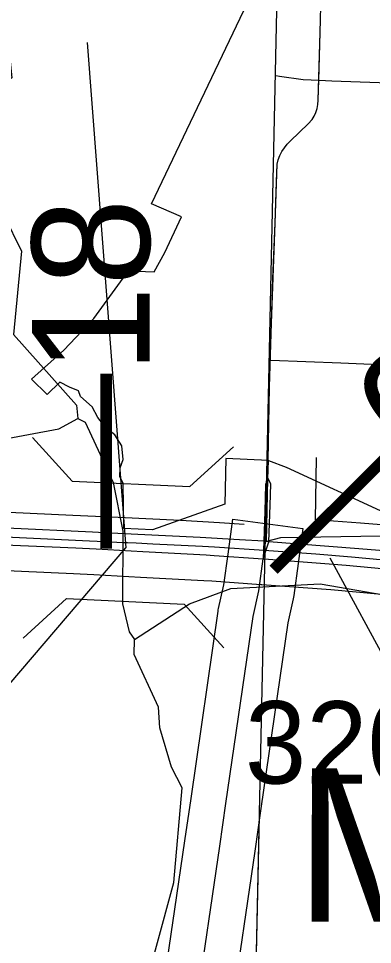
# Model space of a CAD drawing. Extents: x -157.2 to -99.3, y 12.2 to 46.2.
# Drawn here: x -131.739 to -131.438, y 34.895 to 35.681 of the extents above; entities that cross this region are included whole.
import ezdxf

# ---------------------------------------------------------------- set-up
doc = ezdxf.new("R2010")
doc.units = 0
for name, color, linetype in [('tdCoCityStreetMajor', 7, 'Continuous'), ('tdCoCityStreetMinor', 7, 'Continuous'), ('tdCoCorpBndry', 7, 'Continuous'), ('tdCoCorpTxt', 7, 'Continuous'), ('tdCoDivCarto', 7, 'Continuous'), ('tdCoHydroRiver', 7, 'Continuous'), ('tdCoPriCL', 7, 'Continuous'), ('tdCoPriDiv', 7, 'Continuous'), ('tdCoPriNonDiv', 7, 'Continuous'), ('tdCoPriNonDivCL', 7, 'Continuous'), ('tdCoSecRdNmbr', 7, 'Continuous'), ('tdCoSecRteBand', 7, 'Continuous'), ('tdCoSecRteCL', 7, 'Continuous'), ('tdCoSectLine', 7, 'Continuous'), ('tdCoSectLinePart', 7, 'Continuous'), ('tdCoStrucDivPri', 7, 'Continuous'), ('tdCoStrucPriMaintName', 7, 'Continuous'), ('tdCoSurfConc', 7, 'Continuous'), ('tdStHwyPriRefPost1', 7, 'Continuous'), ('tdStHwyPriRefPost5', 7, 'Continuous')]:
    doc.layers.add(name, color=color, linetype=linetype)

msp = doc.modelspace()

# ---------------------------------------------------------------- linework, layer by layer
at = {"layer": 'tdCoCityStreetMajor'}
msp.add_lwpolyline([(-131.52674, 35.3058), (-131.51156, 35.29994), (-131.42808, 35.26155), (-131.40613, 35.25193), (-131.39602, 35.24848), (-131.38788, 35.24626), (-131.37826, 35.24428), (-131.36643, 35.2428), (-131.36288, 35.24263)], dxfattribs=at)
at = {"layer": 'tdCoCityStreetMinor'}
msp.add_line((-131.52134, 35.63276), (-131.5206, 35.63261), dxfattribs=at)
for points in [[(-131.5206, 35.63261), (-131.51739, 35.632), (-131.49722, 35.62931), (-131.48368, 35.62868)], [(-131.48368, 35.62868), (-131.473, 35.62819), (-131.43264, 35.62684), (-131.41647, 35.62611), (-131.34834, 35.62304), (-131.29644, 35.6207), (-131.26732, 35.62019)], [(-131.5248, 35.391), (-131.46538, 35.38873), (-131.42632, 35.38696), (-131.40371, 35.38593), (-131.38966, 35.38544), (-131.36796, 35.38741), (-131.3577, 35.38748)]]:
    msp.add_lwpolyline(points, dxfattribs=at)
at = {"layer": 'tdCoCorpBndry'}
msp.add_lwpolyline([(-131.36288, 35.24263), (-131.5166, 35.24003), (-131.5285, 35.2369), (-131.52713, 35.29027), (-131.52674, 35.3058), (-131.56297, 35.30746), (-131.5638, 35.26856), (-131.62506, 35.2468), (-131.64961, 35.24803), (-131.65011, 35.28659), (-131.65304, 35.29196), (-131.65255, 35.29953), (-131.65004, 35.30661), (-131.6511, 35.31808), (-131.6572, 35.32759), (-131.66474, 35.33339), (-131.67161, 35.34223), (-131.67638, 35.35124), (-131.68631, 35.36), (-131.68797, 35.36492), (-131.69578, 35.36809), (-131.70373, 35.37212), (-131.71474, 35.3618), (-131.72799, 35.37466), (-131.70046, 35.39936), (-131.67512, 35.42632), (-131.64558, 35.46675), (-131.62371, 35.466), (-131.61477, 35.4825), (-131.60053, 35.51275), (-131.62603, 35.52381), (-131.52666, 35.73193)], dxfattribs=at)
at = {"layer": 'tdCoDivCarto'}
for points in [[(-131.52713, 35.29027), (-131.52917, 35.28535), (-131.52988, 35.26245), (-131.53058, 35.23718)], [(-131.52713, 35.29027), (-131.52917, 35.28535), (-131.52988, 35.26245), (-131.53058, 35.23718)], [(-131.52705, 35.29047), (-131.52713, 35.29027)], [(-131.52705, 35.29047), (-131.52713, 35.29027)], [(-131.52699, 35.29034), (-131.52705, 35.29047)], [(-131.52699, 35.29034), (-131.52705, 35.29047)], [(-131.52652, 35.23665), (-131.52528, 35.26793), (-131.52466, 35.28552), (-131.52699, 35.29034)], [(-131.52652, 35.23665), (-131.52528, 35.26793), (-131.52466, 35.28552), (-131.52699, 35.29034)], [(-131.66587, 35.24424), (-131.67604, 35.24473), (-131.74884, 35.24822), (-131.7587, 35.24868)], [(-131.66587, 35.24424), (-131.67604, 35.24473), (-131.74884, 35.24822), (-131.7587, 35.24868)], [(-130.99524, 35.20807), (-131.00162, 35.20827), (-131.09631, 35.21099), (-131.21764, 35.21493), (-131.26672, 35.21715), (-131.31012, 35.21912), (-131.37572, 35.2248), (-131.44995, 35.23071), (-131.52652, 35.23665), (-131.53058, 35.23718), (-131.55143, 35.23839), (-131.5846, 35.24033), (-131.6375, 35.24287), (-131.66587, 35.24424)], [(-130.99524, 35.20807), (-131.00162, 35.20827), (-131.09631, 35.21099), (-131.21764, 35.21493), (-131.26672, 35.21715), (-131.31012, 35.21912), (-131.37572, 35.2248), (-131.44995, 35.23071), (-131.52652, 35.23665), (-131.53058, 35.23718), (-131.55143, 35.23839), (-131.5846, 35.24033), (-131.6375, 35.24287), (-131.66587, 35.24424)], [(-131.95007, 35.24307), (-131.86856, 35.23947), (-131.8042, 35.23651), (-131.69027, 35.23158), (-131.67302, 35.23066), (-131.6333, 35.22853), (-131.57954, 35.22566), (-131.57272, 35.22516)], [(-131.95007, 35.24307), (-131.86856, 35.23947), (-131.8042, 35.23651), (-131.69027, 35.23158), (-131.67302, 35.23066), (-131.6333, 35.22853), (-131.57954, 35.22566), (-131.57272, 35.22516)], [(-131.53058, 35.23718), (-131.53129, 35.22213)], [(-131.53058, 35.23718), (-131.53129, 35.22213)], [(-131.53129, 35.22213), (-131.52652, 35.23665)], [(-131.53129, 35.22213), (-131.52652, 35.23665)], [(-131.57272, 35.22516), (-131.53129, 35.22213), (-131.5305, 35.22208)], [(-131.57272, 35.22516), (-131.53129, 35.22213), (-131.5305, 35.22208)], [(-131.5305, 35.22208), (-131.47153, 35.21777), (-131.46086, 35.21679)], [(-131.5305, 35.22208), (-131.47153, 35.21777), (-131.46086, 35.21679)], [(-131.46086, 35.21679), (-131.3423, 35.20593), (-131.30605, 35.20272), (-131.2735, 35.20075), (-131.21999, 35.19903), (-131.11937, 35.19557), (-130.99557, 35.19157)], [(-131.46086, 35.21679), (-131.3423, 35.20593), (-131.30605, 35.20272), (-131.2735, 35.20075), (-131.21999, 35.19903), (-131.11937, 35.19557), (-130.99557, 35.19157)]]:
    msp.add_lwpolyline(points, dxfattribs=at)
at = {"layer": 'tdCoHydroRiver'}
for points in [[(-131.77132, 35.74361), (-131.76465, 35.70234), (-131.74834, 35.6671), (-131.74469, 35.63067), (-131.77855, 35.60641), (-131.77773, 35.58112), (-131.75835, 35.54263), (-131.75131, 35.51399), (-131.73642, 35.48353), (-131.74327, 35.41267), (-131.6898, 35.35262), (-131.68855, 35.34153)], [(-131.88079, 35.29992), (-131.7046, 35.33253), (-131.68855, 35.34153)], [(-131.68855, 35.34153), (-131.68233, 35.33818), (-131.65859, 35.28692), (-131.65035, 35.24561), (-131.6506, 35.18403), (-131.645, 35.16016), (-131.64045, 35.15371)], [(-131.64045, 35.15371), (-131.59378, 35.1839), (-131.55866, 35.19705), (-131.48277, 35.20109), (-131.40581, 35.18772), (-131.08273, 35.17012), (-131.05342, 35.14713), (-131.0113, 35.13007), (-130.93236, 35.07716), (-130.89943, 35.06985), (-130.83964, 35.06332), (-130.79915, 35.04473), (-130.71268, 35.03265), (-130.69246, 35.02257), (-130.64933, 34.98653), (-130.59483, 34.96119), (-130.58263, 34.94661), (-130.57411, 34.91477), (-130.5384, 34.89474), (-130.49567, 34.8982), (-130.40255, 34.95068), (-130.37026, 34.97498), (-130.27905, 35.01646)], [(-131.79362, 34.40808), (-131.75952, 34.44022), (-131.72342, 34.48653), (-131.67171, 34.57974), (-131.66981, 34.59074), (-131.65634, 34.61876), (-131.63308, 34.71125), (-131.63153, 34.76332), (-131.63726, 34.83615), (-131.60712, 34.94738), (-131.6, 35.02772), (-131.60894, 35.04536), (-131.619, 35.07883), (-131.62006, 35.09624), (-131.64083, 35.14108), (-131.64045, 35.15371)]]:
    msp.add_lwpolyline(points, dxfattribs=at)
at = {"layer": 'tdCoPriCL'}
for points in [[(-131.53032, 35.22969), (-131.52888, 35.2369), (-131.52888, 35.23695), (-131.52751, 35.29027), (-131.52711, 35.3058), (-131.52616, 35.35242), (-131.52584, 35.36788), (-131.52574, 35.37153), (-131.52518, 35.391), (-131.52428, 35.42236), (-131.52287, 35.46034), (-131.52114, 35.50734), (-131.51988, 35.54242), (-131.51934, 35.55734), (-131.51838, 35.56106), (-131.51702, 35.56465), (-131.5153, 35.56809), (-131.51323, 35.57133), (-131.51083, 35.57433), (-131.50813, 35.57707), (-131.49311, 35.59164), (-131.48975, 35.59523), (-131.48785, 35.59816), (-131.48636, 35.60132), (-131.48531, 35.60466), (-131.48472, 35.6081), (-131.48459, 35.6116), (-131.48406, 35.62868), (-131.4828, 35.66922), (-131.48186, 35.70276)], [(-131.85707, 35.24594), (-131.67869, 35.23755), (-131.67226, 35.23725), (-131.66659, 35.23698), (-131.65007, 35.2362), (-131.64628, 35.23602), (-131.63895, 35.23567), (-131.625, 35.23501), (-131.58285, 35.23301), (-131.57258, 35.23238), (-131.53032, 35.22969)], [(-131.53032, 35.22969), (-131.48652, 35.2264), (-131.4561, 35.22393), (-131.4043, 35.21914), (-130.96258, 35.19164), (-130.76645, 35.19341), (-130.59276, 35.18859), (-130.44846, 35.19049), (-130.20333, 35.19104)]]:
    msp.add_lwpolyline(points, dxfattribs=at)
at = {"layer": 'tdCoPriDiv'}
for points in [[(-130.26848, 35.22341), (-130.30678, 35.2244), (-130.35645, 35.2244), (-130.42493, 35.22242), (-130.46394, 35.22093), (-130.53709, 35.21847), (-130.57914, 35.21725), (-130.61179, 35.21725), (-130.67897, 35.21921), (-130.83011, 35.22464), (-131.00134, 35.23006), (-131.09603, 35.23278), (-131.21718, 35.23672), (-131.26611, 35.23893), (-131.30907, 35.24088), (-131.37429, 35.24652), (-131.44862, 35.25245), (-131.48692, 35.25541), (-131.48604, 35.30823)], [(-131.54741, 35.25148), (-131.56826, 35.2527), (-131.60142, 35.25464), (-131.65433, 35.25718), (-131.69287, 35.25903), (-131.76566, 35.26253)], [(-131.80616, 35.21477), (-131.69223, 35.20983), (-131.67499, 35.20891), (-131.63526, 35.20679), (-131.58151, 35.20392), (-131.57469, 35.20342), (-131.53326, 35.20039)], [(-131.53326, 35.20039), (-131.53246, 35.20033), (-131.47369, 35.19604), (-131.34464, 35.18422), (-131.30805, 35.18098), (-131.27489, 35.17897), (-131.22109, 35.17724), (-131.12048, 35.17378), (-130.92192, 35.16737), (-130.78532, 35.16318), (-130.77146, 35.16271), (-130.77129, 35.1627), (-130.71273, 35.16071), (-130.6597, 35.15948), (-130.60717, 35.15774), (-130.57228, 35.15774), (-130.53927, 35.15849), (-130.47823, 35.15972), (-130.3914, 35.16268), (-130.34806, 35.16366), (-130.30054, 35.16391), (-130.20887, 35.1612)]]:
    msp.add_lwpolyline(points, dxfattribs=at)
at = {"layer": 'tdCoPriNonDiv'}
msp.add_lwpolyline([(-131.52711, 35.3058), (-131.52616, 35.35242), (-131.52584, 35.36788), (-131.52428, 35.42236), (-131.52114, 35.50734), (-131.51934, 35.55734), (-131.51838, 35.56106), (-131.51702, 35.56465), (-131.5153, 35.56809), (-131.51323, 35.57133), (-131.51083, 35.57433), (-131.50813, 35.57707), (-131.49311, 35.59164), (-131.48975, 35.59523), (-131.48785, 35.59816), (-131.48636, 35.60132), (-131.48531, 35.60466), (-131.48472, 35.6081), (-131.48459, 35.6116), (-131.4828, 35.66922), (-131.48186, 35.70276)], dxfattribs=at)
at = {"layer": 'tdCoPriNonDivCL'}
msp.add_lwpolyline([(-131.52743, 35.29047), (-131.52711, 35.3058), (-131.52711, 35.30606), (-131.52616, 35.35242), (-131.52584, 35.36788), (-131.52574, 35.37153), (-131.52518, 35.391), (-131.52428, 35.42236), (-131.52287, 35.46034), (-131.52114, 35.50734), (-131.51988, 35.54242), (-131.51934, 35.55734), (-131.51838, 35.56106), (-131.51702, 35.56465), (-131.5153, 35.56809), (-131.51323, 35.57133), (-131.51083, 35.57433), (-131.50813, 35.57707), (-131.49311, 35.59164), (-131.48975, 35.59523), (-131.48785, 35.59816), (-131.48636, 35.60133), (-131.48531, 35.60466), (-131.48472, 35.6081), (-131.48459, 35.6116), (-131.48406, 35.62868), (-131.4828, 35.66922), (-131.48186, 35.70276)], dxfattribs=at)
msp.add_lwpolyline([(-131.52743, 35.29047), (-131.52711, 35.3058), (-131.52711, 35.30606), (-131.52616, 35.35242), (-131.52584, 35.36788), (-131.52574, 35.37153), (-131.52518, 35.391), (-131.52428, 35.42236), (-131.52287, 35.46034), (-131.52114, 35.50734), (-131.51988, 35.54242), (-131.51934, 35.55734), (-131.51838, 35.56106), (-131.51702, 35.56465), (-131.5153, 35.56809), (-131.51323, 35.57133), (-131.51083, 35.57433), (-131.50813, 35.57707), (-131.49311, 35.59164), (-131.48975, 35.59523), (-131.48785, 35.59816), (-131.48636, 35.60133), (-131.48531, 35.60466), (-131.48472, 35.6081), (-131.48459, 35.6116), (-131.48406, 35.62868), (-131.4828, 35.66922), (-131.48186, 35.70276)], dxfattribs=at)
at = {"layer": 'tdCoSecRteBand'}
msp.add_lwpolyline([(-131.61785, 34.84555), (-131.59764, 34.9826), (-131.59247, 35.01878), (-131.59247, 35.0188), (-131.59247, 35.01883), (-131.56953, 35.17764), (-131.56936, 35.17884), (-131.56909, 35.18003), (-131.56447, 35.20026), (-131.56103, 35.22609), (-131.55707, 35.25583), (-131.4976, 35.24791), (-131.50156, 35.21817), (-131.50518, 35.19097), (-131.50536, 35.1896), (-131.50567, 35.18825), (-131.51032, 35.16786), (-131.53308, 35.01027), (-131.53826, 34.97404), (-131.53827, 34.97398), (-131.53828, 34.97391), (-131.55848, 34.83688)], dxfattribs=at)
at = {"layer": 'tdCoSecRteCL'}
msp.add_lwpolyline([(-131.61207, 34.67412), (-131.60914, 34.6942), (-131.60762, 34.70471), (-131.60347, 34.73341), (-131.58818, 34.84117), (-131.56795, 34.97829), (-131.56278, 35.01454), (-131.53984, 35.17335), (-131.53492, 35.19493), (-131.53129, 35.22213)], dxfattribs=at)
at = {"layer": 'tdCoSectLine'}
msp.add_lwpolyline([(-131.54005, 34.74408), (-131.51856, 35.74039)], dxfattribs=at)
at = {"layer": 'tdCoSectLinePart'}
for points in [[(-131.52893, 35.25978), (-131.52793, 35.30584)], [(-131.54005, 34.74408), (-131.53445, 35.00372)]]:
    msp.add_lwpolyline(points, dxfattribs=at)
at = {"layer": 'tdCoStrucDivPri'}
for points in [[(-131.72702, 35.3253), (-131.69337, 35.28831), (-131.59349, 35.28357), (-131.5565, 35.31722)], [(-131.7351, 35.15478), (-131.69811, 35.18842), (-131.59822, 35.18369), (-131.56458, 35.1467)]]:
    msp.add_lwpolyline(points, dxfattribs=at)
at = {"layer": 'tdCoStrucPriMaintName'}
for p, q in [((-131.68055, 35.66065), (-131.64768, 35.2317)), ((-132.12039, 34.67849), (-131.64768, 35.2317)), ((-131.3453, 34.9841), (-131.47431, 35.22288))]:
    msp.add_line(p, q, dxfattribs=at)
at = {"layer": 'tdCoSurfConc'}
msp.add_lwpolyline([(-131.60762, 34.70471), (-131.60347, 34.73341), (-131.58818, 34.84117), (-131.56795, 34.97829), (-131.56278, 35.01454), (-131.53984, 35.17335), (-131.53492, 35.19493), (-131.53129, 35.22213)], dxfattribs=at)

# ---------------------------------------------------------------- texts
at = {"layer": 'tdCoCorpTxt'}
msp.add_text('MOVILLE', height=0.13, rotation=359.90067, dxfattribs=at).set_placement((-131.50431, 34.91424))
at = {"layer": 'tdCoSecRdNmbr'}
msp.add_text('3204', height=0.07, rotation=359.89969, dxfattribs=at).set_placement((-131.54675, 35.03141))
at = {"layer": 'tdStHwyPriRefPost1'}
for s, rotation, p in [('‒‒18', 90, (-131.62761, 35.23088)), ('‒‒0', 45, (-131.49632, 35.18678))]:
    msp.add_text(s, height=0.1, rotation=rotation, dxfattribs=at).set_placement(p)
at = {"layer": 'tdStHwyPriRefPost5'}
msp.add_text('‒‒0', height=0.1, rotation=45, dxfattribs=at).set_placement((-131.49632, 35.18678))

doc.saveas('drawing.dxf')
